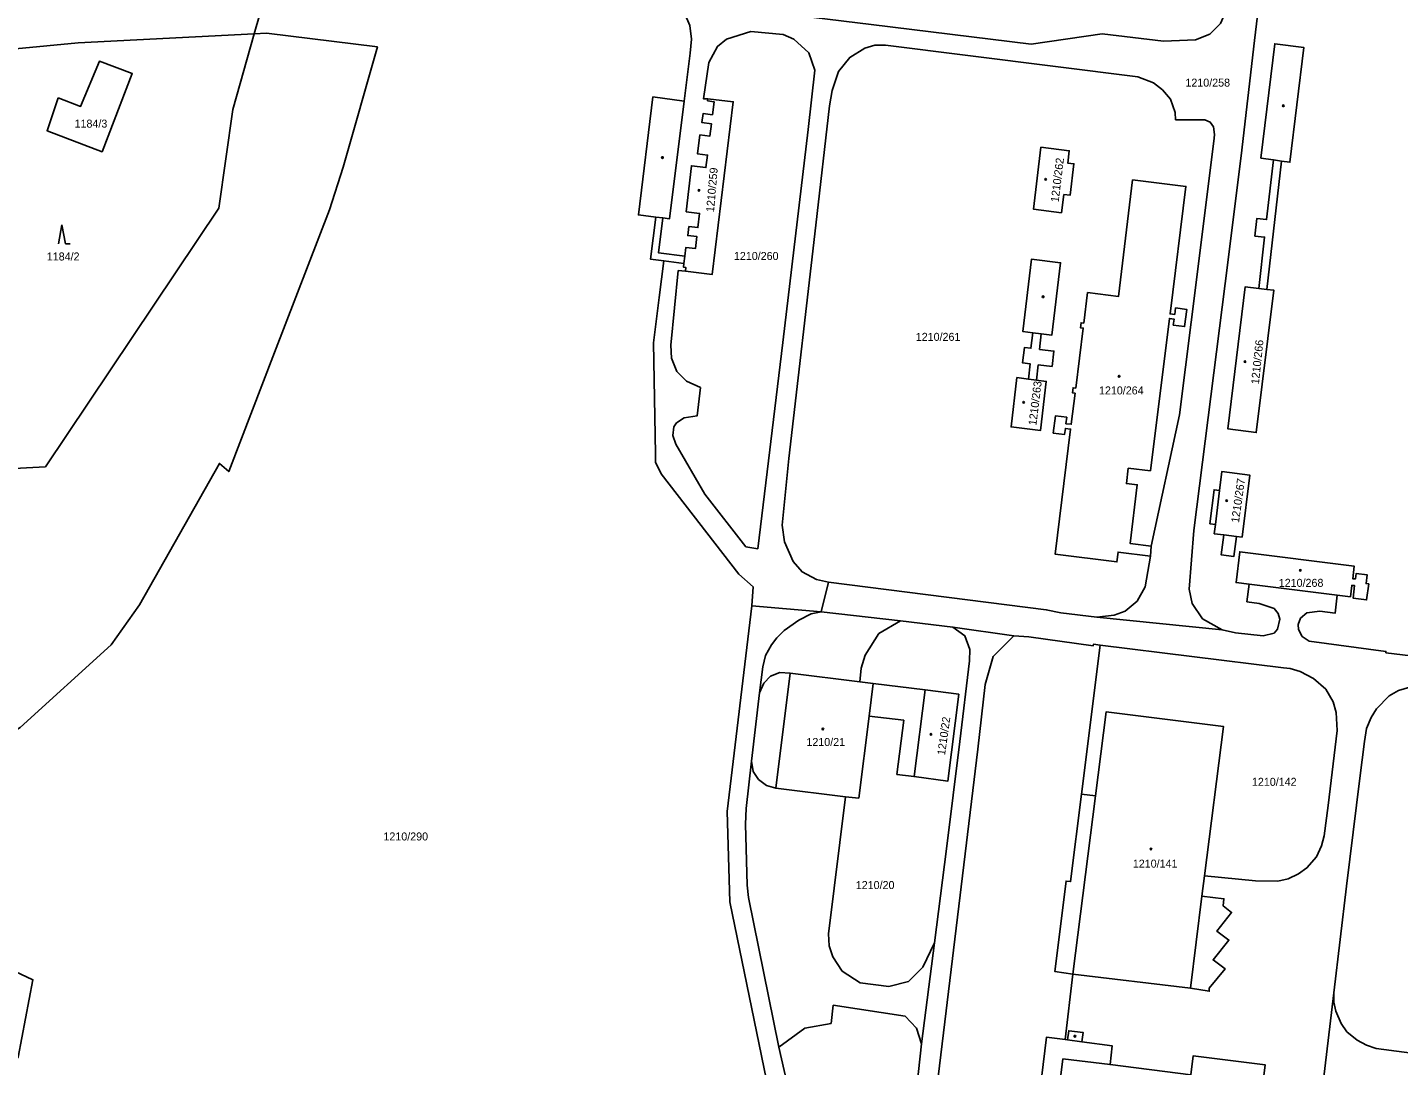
# Model space of a CAD drawing. Extents: x -869103 to -863415, y -1015889 to -1012477.
# Drawn here: x -865593.3 to -865302, y -1013703.9 to -1013483.3 of the extents above; entities that cross this region are included whole.
import ezdxf

# ---------------------------------------------------------------- set-up
doc = ezdxf.new("R2010")
doc.units = 0
for name, color, linetype in [('Hranice parcel', 7, 'Continuous'), ('Parcelní čísla', 7, 'Continuous'), ('Vnitřní kresba', 7, 'Continuous'), ('Značky budov', 7, 'Continuous'), ('Značky kultur', 7, 'Continuous')]:
    doc.layers.add(name, color=color, linetype=linetype)

msp = doc.modelspace()

# ---------------------------------------------------------------- linework, layer by layer
at = {"layer": 'Hranice parcel'}
for p, q in [((-865545.1, -1013484.65), (-865542.6, -1013475.87)), ((-865354.6, -1013593.53), (-865354.74, -1013595.69)), ((-865424.66, -1013607.49), (-865423.14, -1013601.21)), ((-865333.77, -1013601.6), (-865315.05, -1013603.93)), ((-865424.66, -1013607.49), (-865439.43, -1013606.22)), ((-865383.72, -1013612.6), (-865396.69, -1013610.76)), ((-865366.1, -1013608.62), (-865339.52, -1013611.31)), ((-865365.38, -1013614.57), (-865369.37, -1013646.26)), ((-865372.82, -1013698.41), (-865371.19, -1013684.49)), ((-865315.79, -1013688.49), (-865319.06, -1013716.34))]:
    msp.add_line(p, q, dxfattribs=at)
for points in [[(-865458.56, -1013467.36), (-865454.37, -1013472.98), (-865451.75, -1013474.88), (-865444.92, -1013477.97), (-865435.53, -1013480.08), (-865414.05, -1013482.7), (-865380.07, -1013486.84), (-865364.98, -1013484.68), (-865351.97, -1013486.18), (-865345.14, -1013485.91), (-865342.1, -1013484.71), (-865339.84, -1013482.43), (-865338.01, -1013478.26), (-865337.28, -1013475.02), (-865335.59, -1013460.77), (-865335.59, -1013449.26), (-865336.69, -1013443.25), (-865338.72, -1013436.38)], [(-865339.52, -1013611.31), (-865343.7, -1013608.96), (-865345.88, -1013605.7), (-865346.49, -1013602.67), (-865345.53, -1013590.23), (-865338.85, -1013537.71), (-865335.49, -1013510.56), (-865332.63, -1013486.1), (-865331.12, -1013473.59), (-865329.67, -1013462.3), (-865328.29, -1013457.26), (-865326.83, -1013455.31), (-865324.94, -1013453.85), (-865321.43, -1013452.91), (-865270.26, -1013459.17)], [(-865463.12, -1013470.42), (-865459.11, -1013475.03), (-865455.02, -1013478.56), (-865453.72, -1013480.28), (-865452.59, -1013482.91), (-865452.24, -1013485.76), (-865452.48, -1013488.74), (-865453.81, -1013498.94)], [(-865653.86, -1013644.15), (-865646.72, -1013636.87), (-865643.51, -1013635.41), (-865636.61, -1013634.79), (-865626.17, -1013637), (-865613.88, -1013638.91), (-865605.23, -1013638.98), (-865594.8, -1013632.11), (-865575.47, -1013614.51), (-865569.46, -1013606.02), (-865552.5, -1013575.95), (-865550.53, -1013577.67), (-865540.79, -1013552.39), (-865529.09, -1013522.05), (-865526.21, -1013512.99), (-865518.94, -1013487.4), (-865542.53, -1013484.52), (-865545.1, -1013484.65)], [(-865624.18, -1013578.5), (-865620.65, -1013567.48), (-865617.63, -1013554.05), (-865606.26, -1013526.82), (-865611.52, -1013522.92), (-865629.21, -1013516.56), (-865630.53, -1013511.99), (-865618.86, -1013490.02), (-865582.54, -1013486.55), (-865545.1, -1013484.65)], [(-865624.18, -1013578.5), (-865589.48, -1013576.67), (-865552.6, -1013521.71), (-865549.68, -1013500.7), (-865545.1, -1013484.65)], [(-865448.76, -1013498.47), (-865449.65, -1013498.47), (-865448.53, -1013490.77), (-865446.7, -1013487.31), (-865444.79, -1013485.78), (-865439.6, -1013484.18), (-865432.72, -1013484.77), (-865430.46, -1013485.76), (-865427.29, -1013488.67), (-865426.04, -1013492.36), (-865427.47, -1013504.97), (-865432.81, -1013550.23), (-865438.15, -1013594.09), (-865440.67, -1013593.71), (-865449.4, -1013582.46), (-865455.54, -1013571.85), (-865456.15, -1013570), (-865455.98, -1013568.2), (-865455.44, -1013567.34), (-865453.75, -1013566.24), (-865451, -1013565.83), (-865450.34, -1013559.82), (-865453.29, -1013558.49), (-865455.37, -1013556.4), (-865456.44, -1013553.61), (-865456.64, -1013550.79), (-865455.02, -1013534.96), (-865453.51, -1013535.09)], [(-865423.14, -1013601.21), (-865425.68, -1013600.65), (-865428.74, -1013599.01), (-865430.64, -1013596.81), (-865432.48, -1013592.62), (-865432.99, -1013589.05), (-865431.51, -1013574.93), (-865425.84, -1013525.33), (-865422.87, -1013499.95), (-865422.37, -1013496.71), (-865421.02, -1013492.68), (-865418.61, -1013489.66), (-865415.43, -1013487.72), (-865413.3, -1013487.08), (-865411.04, -1013487.08), (-865357.39, -1013493.76), (-865354.05, -1013495.09), (-865352.14, -1013496.58), (-865350.47, -1013498.53), (-865349.48, -1013501.4), (-865349.38, -1013502.91), (-865343.15, -1013502.91), (-865342.01, -1013503.39), (-865341.35, -1013504.43), (-865341.11, -1013506.03), (-865341.17, -1013506.8), (-865344.77, -1013535.8), (-865348.53, -1013565.62), (-865354.6, -1013593.53)], [(-865331.27, -1013511.1), (-865328.31, -1013486.76), (-865322.12, -1013487.58), (-865325.09, -1013511.93), (-865326.9, -1013511.68), (-865330.04, -1013538.97), (-865328.51, -1013539.16), (-865332.24, -1013569.4), (-865338.32, -1013568.59), (-865334.58, -1013538.42), (-865331.73, -1013538.77), (-865330.5, -1013527.86), (-865332.54, -1013527.62), (-865332.13, -1013523.9), (-865330.07, -1013524.13), (-865328.6, -1013511.46), (-865331.27, -1013511.1)], [(-865586.74, -1013498.24), (-865589.12, -1013505.25), (-865577.44, -1013509.7), (-865571.03, -1013493.11), (-865578, -1013490.48), (-865581.99, -1013500.09), (-865586.74, -1013498.24)], [(-865453.81, -1013498.94), (-865460.43, -1013498.05), (-865463.48, -1013523.13), (-865459.8, -1013523.58), (-865460.9, -1013532.57), (-865458.1, -1013532.93)], [(-865453.81, -1013498.94), (-865456.86, -1013523.94), (-865458.29, -1013523.76), (-865459.26, -1013531.19), (-865453.64, -1013531.9), (-865453.42, -1013530.06), (-865451.38, -1013530.3), (-865451.08, -1013527.75), (-865453, -1013527.52), (-865452.78, -1013525.6), (-865450.85, -1013525.84), (-865450.49, -1013522.81), (-865453.35, -1013522.45), (-865452.22, -1013512.68), (-865449.14, -1013513.07), (-865448.82, -1013510.43), (-865450.92, -1013510.17), (-865450.43, -1013506.15), (-865448.33, -1013506.41), (-865448, -1013503.75), (-865450.01, -1013503.5), (-865449.77, -1013501.59), (-865447.77, -1013501.83), (-865447.43, -1013499.07), (-865448.81, -1013498.88), (-865448.76, -1013498.47)], [(-865453.51, -1013535.09), (-865447.85, -1013535.82), (-865443.36, -1013499.1), (-865448.76, -1013498.47)], [(-865373.14, -1013518.78), (-865373.63, -1013522.69), (-865379.58, -1013521.91), (-865378.01, -1013508.74), (-865371.97, -1013509.51), (-865372.29, -1013512.11), (-865370.97, -1013512.27), (-865371.81, -1013518.95), (-865373.14, -1013518.78)], [(-865354.74, -1013595.69), (-865361.61, -1013594.81), (-865361.86, -1013596.87), (-865374.99, -1013595.23), (-865371.68, -1013568.64), (-865372.79, -1013568.5), (-865372.95, -1013569.79), (-865375.36, -1013569.49), (-865374.91, -1013565.85), (-865372.5, -1013566.15), (-865372.67, -1013567.51), (-865371.56, -1013567.64), (-865370.74, -1013561.04), (-865371.29, -1013560.93), (-865371.16, -1013559.86), (-865370.6, -1013559.93), (-865369.01, -1013547.19), (-865369.59, -1013547.12), (-865369.46, -1013546.05), (-865368.88, -1013546.12), (-865368.07, -1013539.63), (-865361.5, -1013540.44), (-865358.51, -1013515.68), (-865347.21, -1013517.09), (-865350.57, -1013544.16), (-865349.58, -1013544.28), (-865349.4, -1013542.91), (-865347, -1013543.23), (-865347.48, -1013546.87), (-865349.88, -1013546.56), (-865349.71, -1013545.27), (-865350.7, -1013545.15), (-865354.72, -1013577.51), (-865359.43, -1013576.96), (-865359.83, -1013580.23), (-865357.52, -1013580.49), (-865359.02, -1013592.97), (-865354.6, -1013593.53)], [(-865458.1, -1013532.93), (-865459.09, -1013540.67), (-865460.32, -1013550.33), (-865459.87, -1013573.88), (-865459.9, -1013575.71), (-865458.69, -1013578.19), (-865442.14, -1013599.47), (-865439.12, -1013602.17), (-865439.43, -1013606.22)], [(-865453.51, -1013535.09), (-865453.44, -1013534.28), (-865453.92, -1013534.22), (-865453.83, -1013533.49), (-865458.1, -1013532.93)], [(-865378.56, -1013554.99), (-865378.95, -1013558.24), (-865376.87, -1013558.51), (-865378.11, -1013568.98), (-865384.32, -1013568.18), (-865383.08, -1013557.72), (-865380.62, -1013558.03), (-865380.26, -1013554.79), (-865381.89, -1013554.59), (-865381.5, -1013551.33), (-865380.11, -1013551.49), (-865379.71, -1013548.2), (-865381.83, -1013547.93), (-865379.98, -1013532.53), (-865373.8, -1013533.3), (-865375.69, -1013548.72), (-865377.91, -1013548.43), (-865378.29, -1013551.71), (-865375.24, -1013552.07), (-865375.62, -1013555.33), (-865378.56, -1013554.99)], [(-865335.26, -1013591.65), (-865336.45, -1013591.5), (-865336.99, -1013595.71), (-865339.71, -1013595.36), (-865339.16, -1013591.15), (-865341.16, -1013590.89), (-865340.92, -1013588.9), (-865342.08, -1013588.76), (-865341.21, -1013581.56), (-865340.05, -1013581.71), (-865339.56, -1013577.66), (-865333.63, -1013578.42), (-865335.26, -1013591.65)], [(-865354.74, -1013595.69), (-865355.87, -1013602.19), (-865357.55, -1013605.26), (-865360.07, -1013607.32), (-865362.41, -1013608.22), (-865366.1, -1013608.62)], [(-865333.77, -1013601.6), (-865336.53, -1013601.26), (-865335.76, -1013594.73), (-865311.42, -1013597.81), (-865311.76, -1013600.46), (-865311.2, -1013600.51), (-865311.05, -1013599.35), (-865308.68, -1013599.65), (-865308.91, -1013601.5), (-865308.37, -1013601.56), (-865308.8, -1013604.96), (-865311.7, -1013604.58), (-865311.37, -1013601.93), (-865311.95, -1013601.87), (-865312.26, -1013604.28), (-865315.05, -1013603.93)], [(-865423.14, -1013601.21), (-865376.85, -1013607.06), (-865373.79, -1013607.68), (-865366.1, -1013608.62)], [(-865339.52, -1013611.31), (-865336.64, -1013611.95), (-865330.75, -1013612.58), (-865328.47, -1013612.04), (-865327.71, -1013611.21), (-865327.21, -1013609.02), (-865327.57, -1013607.83), (-865328.48, -1013606.75), (-865331.62, -1013605.72), (-865334.23, -1013605.36), (-865333.77, -1013601.6)], [(-865315.05, -1013603.93), (-865315.48, -1013607.76), (-865318.74, -1013607.37), (-865321.49, -1013607.71), (-865322.84, -1013608.86), (-865323.32, -1013610.21), (-865323.25, -1013611.27), (-865322.48, -1013612.71), (-865320.99, -1013613.71), (-865304.7, -1013615.9), (-865304.72, -1013616.2), (-865299.4, -1013616.83), (-865299.36, -1013616.53), (-865292.7, -1013617.36), (-865289.25, -1013617.61)], [(-865439.43, -1013606.22), (-865444.66, -1013649.96), (-865444.09, -1013669.11), (-865418.7, -1013792.46)], [(-865424.66, -1013607.49), (-865426.8, -1013607.94), (-865429.44, -1013609.29), (-865432.57, -1013611.46), (-865434.07, -1013613.01), (-865435.24, -1013614.54), (-865436.48, -1013616.78), (-865437.08, -1013619.18), (-865437.74, -1013624.74), (-865439.5, -1013639.24), (-865440.64, -1013649.26), (-865440.75, -1013652.62), (-865440.38, -1013665.58), (-865440.08, -1013668.23), (-865433.7, -1013699.98), (-865430.27, -1013714.91)], [(-865396.69, -1013610.76), (-865407.81, -1013609.43), (-865424.66, -1013607.49)], [(-865404.89, -1013713.68), (-865403.33, -1013699.32), (-865400.57, -1013677.82), (-865398.05, -1013657.89), (-865395.2, -1013635.04), (-865393.18, -1013617.88), (-865393.12, -1013615.51), (-865394.17, -1013612.58), (-865396.69, -1013610.76)], [(-865403.31, -1013735.03), (-865391.39, -1013636.71), (-865389.85, -1013622.95), (-865388.11, -1013616.96), (-865383.72, -1013612.6)], [(-865365.38, -1013614.57), (-865366.84, -1013614.38), (-865366.87, -1013614.7), (-865380.55, -1013612.79), (-865383.72, -1013612.6)], [(-865343.26, -1013663.58), (-865332.41, -1013664.67), (-865327.67, -1013664.72), (-865325.49, -1013664.22), (-865323.27, -1013663.2), (-865321.48, -1013661.93), (-865319.43, -1013659.54), (-865318.37, -1013657.25), (-865317.83, -1013655.11), (-865317, -1013648.68), (-865315.09, -1013632.71), (-865315.27, -1013628.89), (-865315.92, -1013626.6), (-865317.49, -1013623.94), (-865320.12, -1013621.65), (-865322.92, -1013620.16), (-865325.02, -1013619.54), (-865326.49, -1013619.4), (-865365.38, -1013614.57)], [(-865416.65, -1013647.09), (-865419.5, -1013646.8), (-865434.31, -1013644.94), (-865431.24, -1013620.55), (-865416.48, -1013622.37), (-865413.64, -1013622.72), (-865414.49, -1013629.64), (-865416.65, -1013647.09)], [(-865395.41, -1013624.98), (-865397.76, -1013643.46), (-865404.94, -1013642.52), (-865402.58, -1013624.07), (-865395.41, -1013624.98)], [(-865299.62, -1013623.5), (-865302.04, -1013624.18), (-865304.05, -1013625.31), (-865306.7, -1013628.14), (-865307.87, -1013629.93), (-865308.85, -1013632.29), (-865309.28, -1013635.08), (-865310.24, -1013642.83), (-865313.11, -1013665.81), (-865315.79, -1013688.49)], [(-865343.26, -1013663.58), (-865339.22, -1013631.85), (-865364.15, -1013628.78), (-865366.43, -1013646.6), (-865369.37, -1013646.26)], [(-865369.37, -1013646.26), (-865371.7, -1013664.82), (-865372.65, -1013664.7), (-865375.04, -1013683.92), (-865371.19, -1013684.49)], [(-865371.19, -1013684.49), (-865346.24, -1013687.49), (-865342.23, -1013688.13), (-865342.23, -1013687.46), (-865338.89, -1013683.36), (-865341.43, -1013681.46), (-865338.07, -1013677.24), (-865340.61, -1013675.39), (-865337.49, -1013671.39), (-865339.28, -1013669.98), (-865339.11, -1013668.47), (-865343.81, -1013667.93), (-865343.26, -1013663.58)], [(-865607.66, -1013738.08), (-865600.5, -1013708.9), (-865595.25, -1013702.16), (-865592.12, -1013685.7), (-865595.86, -1013683.92)], [(-865276.22, -1013687.28), (-865277.91, -1013699.3), (-865278.78, -1013701.38), (-865280.02, -1013702.71), (-865281.92, -1013703.26), (-865282.96, -1013703.38), (-865306.8, -1013700.31), (-865308.85, -1013699.62), (-865310.8, -1013698.55), (-865312.98, -1013696.77), (-865314.24, -1013695), (-865315.36, -1013692.39), (-865315.8, -1013690.46), (-865315.79, -1013688.49)], [(-865372.82, -1013698.41), (-865376.8, -1013697.88), (-865391.99, -1013822.19), (-865388.2, -1013822.68), (-865394.78, -1013875.91), (-865397.25, -1013875.64), (-865398.51, -1013885.75), (-865399.89, -1013885.57), (-865403.53, -1013915.71)], [(-865338.21, -1013767.34), (-865330.34, -1013703.77), (-865345.63, -1013701.84), (-865346.14, -1013705.86), (-865363.29, -1013703.72), (-865362.86, -1013699.71), (-865369.27, -1013698.88), (-865369.01, -1013696.91), (-865372.07, -1013696.51), (-865372.33, -1013698.48), (-865372.82, -1013698.41)]]:
    msp.add_lwpolyline(points, dxfattribs=at)
at = {"layer": 'Vnitřní kresba'}
for p, q in [((-865328.6, -1013511.46), (-865326.9, -1013511.68)), ((-865459.8, -1013523.58), (-865458.29, -1013523.76)), ((-865453.83, -1013533.49), (-865453.64, -1013531.9)), ((-865331.73, -1013538.77), (-865330.04, -1013538.97)), ((-865379.71, -1013548.2), (-865377.91, -1013548.43)), ((-865380.62, -1013558.03), (-865378.95, -1013558.24)), ((-865340.05, -1013581.71), (-865340.92, -1013588.9)), ((-865339.16, -1013591.15), (-865336.45, -1013591.5)), ((-865412.45, -1013612.13), (-865407.81, -1013609.43)), ((-865415.31, -1013616.67), (-865412.45, -1013612.13)), ((-865416.17, -1013619.47), (-865415.31, -1013616.67)), ((-865416.48, -1013622.37), (-865416.17, -1013619.47)), ((-865436.88, -1013622.64), (-865435.45, -1013621.15)), ((-865435.45, -1013621.15), (-865433.46, -1013620.4)), ((-865433.46, -1013620.4), (-865431.24, -1013620.55)), ((-865437.74, -1013624.74), (-865436.88, -1013622.64)), ((-865402.58, -1013624.07), (-865413.64, -1013622.72)), ((-865414.49, -1013629.64), (-865407.1, -1013630.55)), ((-865407.1, -1013630.55), (-865408.57, -1013642.07)), ((-865439.5, -1013639.24), (-865439.11, -1013641.43)), ((-865439.11, -1013641.43), (-865438.02, -1013643.11)), ((-865408.57, -1013642.07), (-865404.94, -1013642.52)), ((-865438.02, -1013643.11), (-865436.28, -1013644.4)), ((-865436.28, -1013644.4), (-865434.31, -1013644.94)), ((-865423.15, -1013675.93), (-865419.5, -1013646.8)), ((-865371.19, -1013684.49), (-865366.43, -1013646.6)), ((-865346.24, -1013687.49), (-865343.81, -1013667.93)), ((-865422.98, -1013678.45), (-865423.15, -1013675.93)), ((-865400.57, -1013677.82), (-865403.06, -1013683.01)), ((-865422.21, -1013680.85), (-865422.98, -1013678.45)), ((-865420.18, -1013683.83), (-865422.21, -1013680.85)), ((-865403.06, -1013683.01), (-865406.11, -1013686.08)), ((-865416.39, -1013686.35), (-865420.18, -1013683.83)), ((-865410.32, -1013687.15), (-865416.39, -1013686.35)), ((-865406.11, -1013686.08), (-865410.32, -1013687.15)), ((-865422.1, -1013691.07), (-865422.55, -1013694.95)), ((-865406.82, -1013693.45), (-865422.1, -1013691.07)), ((-865422.55, -1013694.95), (-865428.16, -1013695.95)), ((-865404.41, -1013695.99), (-865406.82, -1013693.45)), ((-865428.16, -1013695.95), (-865433.7, -1013699.98)), ((-865403.33, -1013699.32), (-865404.41, -1013695.99)), ((-865372.33, -1013698.48), (-865369.27, -1013698.88)), ((-865373.33, -1013702.47), (-865388.2, -1013822.68)), ((-865363.29, -1013703.72), (-865373.33, -1013702.47))]:
    msp.add_line(p, q, dxfattribs=at)
at = {"layer": 'Značky budov'}
for centre in [(-865326.49, -1013499.95), (-865458.39, -1013510.94), (-865376.97, -1013515.57), (-865450.62, -1013517.92), (-865377.52, -1013540.53), (-865334.66, -1013554.31), (-865361.39, -1013557.43), (-865381.65, -1013562.96), (-865338.52, -1013583.85), (-865322.89, -1013598.68), (-865424.31, -1013632.41), (-865401.33, -1013633.52), (-865354.6, -1013657.91), (-865370.78, -1013697.68)]:
    msp.add_circle(centre, 0.175, dxfattribs=at)
at = {"layer": 'Značky kultur'}
for p, q in [((-865585.96, -1013525.27), (-865586.71, -1013529.27)), ((-865585.21, -1013529.27), (-865585.96, -1013525.27)), ((-865585.21, -1013529.27), (-865584.21, -1013529.27))]:
    msp.add_line(p, q, dxfattribs=at)

# ---------------------------------------------------------------- texts
at = {"layer": 'Parcelní čísla'}
for s, p in [('1210/258', (-865347.3, -1013495.87)), ('1184/3', (-865583.27, -1013504.58)), ('1184/2', (-865589.17, -1013532.82)), ('1210/260', (-865443.21, -1013532.71)), ('1210/261', (-865404.58, -1013549.9)), ('1210/264', (-865365.66, -1013561.29)), ('1210/268', (-865327.47, -1013602.18)), ('1210/21', (-865427.81, -1013636.01)), ('1210/142', (-865333.17, -1013644.47)), ('1210/290', (-865517.66, -1013656.08)), ('1210/141', (-865358.47, -1013661.86)), ('1210/20', (-865417.32, -1013666.41))]:
    msp.add_text(s, height=1.7, dxfattribs=at).set_placement(p)
for s, rotation, p in [('1210/262', 83, (-865374.24, -1013520.52)), ('1210/259', 85, (-865447.45, -1013522.6)), ('1210/266', 84, (-865331.69, -1013559.2)), ('1210/263', 83, (-865378.97, -1013567.96)), ('1210/267', 82, (-865335.93, -1013588.65)), ('1210/22', 82, (-865398.37, -1013638.06))]:
    msp.add_text(s, height=1.7, rotation=rotation, dxfattribs=at).set_placement(p)

doc.saveas('drawing.dxf')
